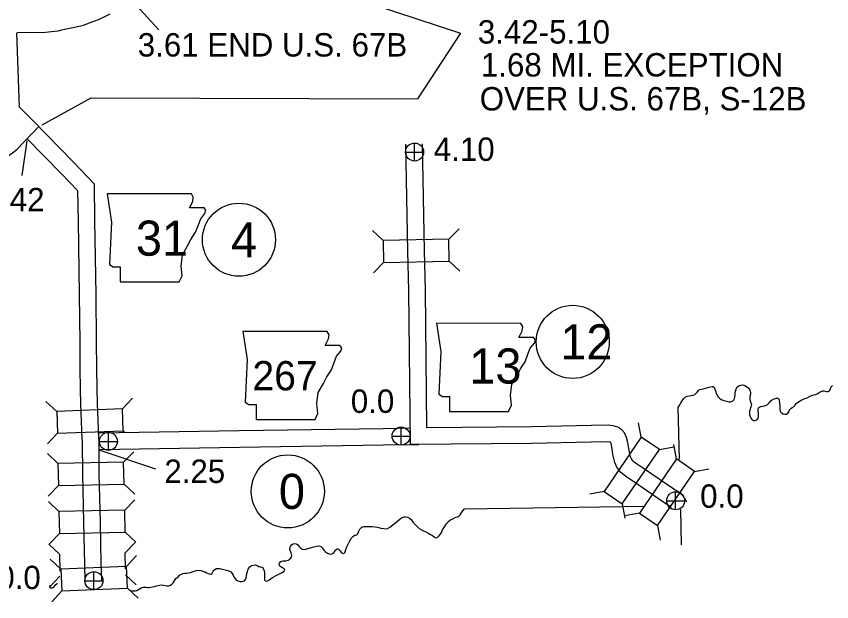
# Model space of a CAD drawing. Extents: x -939622 to -934222, y 1383701 to 1385301.
# Drawn here: x -936396.91 to -936352.73, y 1384418.98 to 1384450.69 of the extents above; entities that cross this region are included whole.
import ezdxf

# ---------------------------------------------------------------- set-up
doc = ezdxf.new("R2010")
doc.units = 0
for name, color, linetype in [('10', 7, 'Continuous'), ('15', 7, 'Continuous'), ('2', 7, 'Continuous'), ('20', 7, 'Continuous'), ('21', 7, 'Continuous'), ('25', 7, 'Continuous'), ('26', 7, 'Continuous'), ('27', 7, 'Continuous')]:
    doc.layers.add(name, color=color, linetype=linetype)

msp = doc.modelspace()

# ---------------------------------------------------------------- linework, layer by layer
at = {"layer": '10'}
for points in [[(-936394.304, 1384449.993), (-936393.753, 1384450.096), (-936393.269, 1384450.221), (-936392.851, 1384450.371), (-936392.453, 1384450.527), (-936392.153, 1384450.66), (-936391.833, 1384450.832)], [(-936396.869, 1384449.807), (-936395.325, 1384449.834), (-936395.009, 1384449.862), (-936394.65, 1384449.905), (-936394.449, 1384449.956), (-936394.277, 1384449.999)], [(-936396.003, 1384445.025), (-936393.831, 1384442.809)], [(-936396.336, 1384444.08), (-936394.474, 1384442.179)], [(-936365.76, 1384427.624), (-936368.99, 1384427.558), (-936375.556, 1384427.499), (-936375.641, 1384435.844), (-936375.691, 1384437.979), (-936375.802, 1384443.772)], [(-936365.741, 1384428.525), (-936369.003, 1384428.458), (-936374.665, 1384428.407), (-936374.741, 1384435.859), (-936374.792, 1384437.998), (-936374.902, 1384443.789)], [(-936392.273, 1384420.15), (-936392.309, 1384421.029), (-936392.358, 1384423.315), (-936392.414, 1384425.911), (-936392.424, 1384427.692), (-936392.445, 1384427.868), (-936392.517, 1384429.711), (-936392.532, 1384430.521), (-936392.552, 1384431.621), (-936392.558, 1384433.057), (-936392.589, 1384435.621), (-936392.649, 1384439.607), (-936392.675, 1384441.603), (-936393.828, 1384442.805)], [(-936393.172, 1384420.114), (-936393.208, 1384421.001), (-936393.258, 1384423.296), (-936393.314, 1384425.899), (-936393.323, 1384427.637), (-936393.343, 1384427.797), (-936393.416, 1384429.685), (-936393.431, 1384430.504), (-936393.452, 1384431.61), (-936393.458, 1384433.049), (-936393.489, 1384435.609), (-936393.549, 1384439.595), (-936393.571, 1384441.237), (-936394.477, 1384442.182)], [(-936392.424, 1384428.122), (-936384.837, 1384428.255), (-936377.037, 1384428.372), (-936375.559, 1384428.396)], [(-936362.92, 1384426.195), (-936363.3, 1384426.455), (-936363.428, 1384426.55), (-936363.498, 1384426.613), (-936363.55, 1384426.676), (-936363.582, 1384426.723), (-936363.628, 1384426.828), (-936363.659, 1384426.943), (-936363.693, 1384427.11), (-936363.719, 1384427.289), (-936363.755, 1384427.495), (-936363.788, 1384427.686), (-936363.841, 1384427.878), (-936363.957, 1384428.126), (-936364.101, 1384428.294), (-936364.319, 1384428.442), (-936364.566, 1384428.515), (-936364.843, 1384428.543), (-936365.722, 1384428.525)], [(-936392.396, 1384427.223), (-936384.822, 1384427.355), (-936377.024, 1384427.473), (-936375.104, 1384427.503)], [(-936363.404, 1384425.435), (-936363.825, 1384425.723), (-936363.998, 1384425.853), (-936364.15, 1384425.988), (-936364.266, 1384426.13), (-936364.371, 1384426.279), (-936364.48, 1384426.529), (-936364.536, 1384426.737), (-936364.58, 1384426.958), (-936364.607, 1384427.145), (-936364.642, 1384427.34), (-936364.668, 1384427.49), (-936364.688, 1384427.566), (-936364.714, 1384427.62), (-936364.74, 1384427.628), (-936364.879, 1384427.642), (-936365.76, 1384427.624)], [(-936360.581, 1384424.367), (-936360.68, 1384424.59), (-936360.834, 1384424.75), (-936360.996, 1384424.899), (-936361.338, 1384425.111), (-936362.92, 1384426.195)], [(-936361.403, 1384424), (-936361.438, 1384424.08), (-936361.464, 1384424.107), (-936361.542, 1384424.179), (-936361.83, 1384424.357), (-936363.404, 1384425.435)]]:
    msp.add_lwpolyline(points, dxfattribs=at)
at = {"layer": '15'}
msp.add_lwpolyline([(-936409.445, 1384442.935), (-936409.331, 1384442.922), (-936408.961, 1384442.872), (-936408.505, 1384442.852), (-936407.37, 1384442.864), (-936397.998, 1384443.022), (-936397.716, 1384443.036), (-936397.485, 1384443.081), (-936397.295, 1384443.173), (-936397.111, 1384443.291), (-936396.884, 1384443.483), (-936395.693, 1384444.716), (-936396.742, 1384445.765), (-936396.877, 1384449.796)], dxfattribs=at)
at = {"layer": '2'}
for points in [[(-936360.98, 1384426.701), (-936361.019, 1384428.059), (-936361.015, 1384428.132), (-936361.052, 1384429.502), (-936360.958, 1384429.655), (-936360.91, 1384429.756), (-936360.838, 1384429.863), (-936360.757, 1384429.974), (-936360.67, 1384430.058), (-936360.56, 1384430.109), (-936360.456, 1384430.13), (-936360.345, 1384430.146), (-936360.232, 1384430.173), (-936360.149, 1384430.212), (-936360.07, 1384430.277), (-936360.021, 1384430.336), (-936359.951, 1384430.425), (-936359.89, 1384430.472), (-936359.791, 1384430.493), (-936359.678, 1384430.514), (-936359.55, 1384430.545), (-936359.434, 1384430.579), (-936359.303, 1384430.625), (-936359.214, 1384430.649), (-936359.144, 1384430.642), (-936359.089, 1384430.586), (-936359.029, 1384430.404), (-936358.967, 1384430.22), (-936358.888, 1384430.087), (-936358.816, 1384430.002), (-936358.722, 1384429.941), (-936358.576, 1384429.88), (-936358.437, 1384429.845), (-936358.304, 1384429.812), (-936358.214, 1384429.812), (-936358.095, 1384429.864), (-936358.028, 1384429.923), (-936357.988, 1384429.984), (-936357.969, 1384430.069), (-936357.964, 1384430.211), (-936357.955, 1384430.298), (-936357.934, 1384430.392), (-936357.912, 1384430.489), (-936357.89, 1384430.553), (-936357.844, 1384430.614), (-936357.753, 1384430.68), (-936357.649, 1384430.71), (-936357.553, 1384430.722), (-936357.441, 1384430.698), (-936357.344, 1384430.641), (-936357.248, 1384430.566), (-936357.158, 1384430.445), (-936357.138, 1384430.392), (-936357.124, 1384430.314), (-936357.13, 1384430.223), (-936357.157, 1384430.105), (-936357.17, 1384430.03), (-936357.167, 1384429.946), (-936357.144, 1384429.856), (-936357.114, 1384429.77), (-936357.094, 1384429.71), (-936357.08, 1384429.647), (-936357.087, 1384429.572), (-936357.121, 1384429.487), (-936357.152, 1384429.414), (-936357.178, 1384429.311), (-936357.19, 1384429.208), (-936357.185, 1384429.115), (-936357.146, 1384429.011), (-936357.092, 1384428.907), (-936357.038, 1384428.837), (-936356.956, 1384428.794), (-936356.869, 1384428.796), (-936356.784, 1384428.841), (-936356.72, 1384428.918), (-936356.689, 1384429.006), (-936356.69, 1384429.13), (-936356.702, 1384429.223), (-936356.713, 1384429.291), (-936356.72, 1384429.336), (-936356.719, 1384429.387), (-936356.688, 1384429.485), (-936356.645, 1384429.525), (-936356.57, 1384429.548), (-936356.445, 1384429.573), (-936356.314, 1384429.607), (-936356.222, 1384429.652), (-936356.124, 1384429.763), (-936356.027, 1384429.865), (-936355.93, 1384429.928), (-936355.851, 1384429.97), (-936355.782, 1384429.996), (-936355.717, 1384430.016), (-936355.642, 1384430.006), (-936355.576, 1384429.93), (-936355.555, 1384429.711), (-936355.545, 1384429.567), (-936355.543, 1384429.404), (-936355.515, 1384429.288), (-936355.447, 1384429.209)], [(-936355.447, 1384429.209), (-936355.367, 1384429.154), (-936355.274, 1384429.139), (-936355.19, 1384429.147), (-936355.105, 1384429.198), (-936355.041, 1384429.281), (-936355.011, 1384429.372), (-936354.985, 1384429.418), (-936354.938, 1384429.455), (-936354.87, 1384429.494), (-936354.794, 1384429.541), (-936354.709, 1384429.628), (-936354.649, 1384429.711), (-936354.587, 1384429.773), (-936354.345, 1384429.909), (-936354.18, 1384429.986), (-936354.058, 1384430.035), (-936353.936, 1384430.09), (-936353.821, 1384430.144), (-936353.702, 1384430.184), (-936353.58, 1384430.215), (-936353.483, 1384430.269), (-936353.385, 1384430.326), (-936353.297, 1384430.377), (-936353.22, 1384430.406), (-936353.133, 1384430.406), (-936353.057, 1384430.387), (-936352.999, 1384430.364), (-936352.927, 1384430.366), (-936352.845, 1384430.411), (-936352.794, 1384430.524), (-936352.758, 1384430.615), (-936352.688, 1384430.695)], [(-936378.458, 1384422.608), (-936378.412, 1384422.663), (-936378.373, 1384422.767), (-936378.305, 1384422.904), (-936378.191, 1384423.013), (-936378.081, 1384423.049), (-936377.913, 1384423.057), (-936377.619, 1384423.063), (-936377.348, 1384423.014), (-936377.158, 1384422.974), (-936377.001, 1384422.943), (-936376.889, 1384422.931), (-936376.794, 1384422.955), (-936376.67, 1384423.022), (-936376.348, 1384423.281), (-936376.137, 1384423.453), (-936376.037, 1384423.522), (-936375.9, 1384423.58), (-936375.822, 1384423.579), (-936375.72, 1384423.567), (-936375.629, 1384423.534), (-936375.524, 1384423.432), (-936375.421, 1384423.3), (-936375.253, 1384423.115), (-936375.17, 1384423.036), (-936375.081, 1384422.955), (-936374.952, 1384422.877), (-936374.839, 1384422.818), (-936374.693, 1384422.747), (-936374.562, 1384422.678), (-936374.462, 1384422.627), (-936374.355, 1384422.564), (-936374.275, 1384422.498), (-936374.214, 1384422.46), (-936374.159, 1384422.447), (-936374.073, 1384422.477), (-936373.994, 1384422.554), (-936373.894, 1384422.701), (-936373.812, 1384422.872), (-936373.715, 1384423.041), (-936373.623, 1384423.182), (-936373.478, 1384423.348), (-936373.378, 1384423.421), (-936373.265, 1384423.478), (-936373.138, 1384423.536), (-936373.028, 1384423.572), (-936372.951, 1384423.605), (-936372.869, 1384423.682), (-936372.763, 1384423.833), (-936372.696, 1384423.916), (-936372.621, 1384424.009), (-936368.901, 1384424.065), (-936362.908, 1384424.158)], [(-936360.866, 1384422.061), (-936360.904, 1384423.984)], [(-936385.075, 1384420.257), (-936385.013, 1384420.19), (-936384.945, 1384420.135), (-936384.857, 1384420.092), (-936384.779, 1384420.077), (-936384.692, 1384420.076), (-936384.599, 1384420.088), (-936384.531, 1384420.123), (-936384.488, 1384420.187), (-936384.458, 1384420.282), (-936384.419, 1384420.517), (-936384.389, 1384420.608), (-936384.368, 1384420.696), (-936384.331, 1384420.785), (-936384.256, 1384420.88), (-936384.171, 1384420.937), (-936384.061, 1384420.97), (-936383.962, 1384420.976), (-936383.859, 1384420.946), (-936383.779, 1384420.897), (-936383.716, 1384420.878), (-936383.656, 1384420.871), (-936383.598, 1384420.855), (-936383.536, 1384420.775), (-936383.481, 1384420.66), (-936383.457, 1384420.549), (-936383.462, 1384420.398), (-936383.471, 1384420.308), (-936383.471, 1384420.215), (-936383.461, 1384420.164), (-936383.436, 1384420.126), (-936383.402, 1384420.105), (-936383.345, 1384420.104), (-936383.218, 1384420.168), (-936383.03, 1384420.297), (-936382.826, 1384420.408), (-936382.651, 1384420.489), (-936382.509, 1384420.562), (-936382.415, 1384420.625), (-936382.369, 1384420.693), (-936382.374, 1384420.75), (-936382.411, 1384420.785), (-936382.484, 1384420.822), (-936382.587, 1384420.873), (-936382.634, 1384420.916), (-936382.663, 1384420.991), (-936382.647, 1384421.078), (-936382.572, 1384421.156), (-936382.453, 1384421.192), (-936382.312, 1384421.2), (-936382.178, 1384421.234), (-936382.066, 1384421.297), (-936381.994, 1384421.399), (-936381.987, 1384421.492), (-936382.018, 1384421.623), (-936382.057, 1384421.728), (-936382.087, 1384421.826), (-936382.09, 1384421.904), (-936382.062, 1384421.98), (-936381.998, 1384422.057), (-936381.916, 1384422.117), (-936381.832, 1384422.128), (-936381.754, 1384422.116), (-936381.681, 1384422.082), (-936381.603, 1384421.994), (-936381.519, 1384421.9), (-936381.418, 1384421.831), (-936381.301, 1384421.813), (-936381.101, 1384421.867), (-936380.917, 1384421.924), (-936380.783, 1384421.964), (-936380.634, 1384421.998), (-936380.505, 1384422.005), (-936380.402, 1384421.978), (-936380.331, 1384421.896), (-936380.252, 1384421.772), (-936380.156, 1384421.676), (-936380.055, 1384421.61), (-936379.946, 1384421.568), (-936379.838, 1384421.565), (-936379.731, 1384421.616), (-936379.665, 1384421.687), (-936379.622, 1384421.767), (-936379.587, 1384421.816), (-936379.534, 1384421.845), (-936379.468, 1384421.844), (-936379.41, 1384421.797), (-936379.366, 1384421.732), (-936379.306, 1384421.653), (-936379.236, 1384421.604), (-936379.17, 1384421.594), (-936379.114, 1384421.641), (-936379.017, 1384421.926), (-936378.952, 1384422.058), (-936378.833, 1384422.284), (-936378.745, 1384422.443), (-936378.689, 1384422.505), (-936378.625, 1384422.558), (-936378.584, 1384422.583), (-936378.524, 1384422.585), (-936378.458, 1384422.608)], [(-936390.764, 1384419.614), (-936390.694, 1384419.579), (-936390.6, 1384419.563), (-936390.474, 1384419.567), (-936390.373, 1384419.594), (-936390.293, 1384419.639), (-936390.196, 1384419.702), (-936390.107, 1384419.746), (-936390.012, 1384419.77), (-936389.877, 1384419.762), (-936389.79, 1384419.756), (-936389.721, 1384419.752), (-936389.634, 1384419.767), (-936389.532, 1384419.785), (-936389.431, 1384419.809), (-936389.327, 1384419.836), (-936389.217, 1384419.863), (-936389.133, 1384419.881), (-936389.049, 1384419.889), (-936388.932, 1384419.878), (-936388.838, 1384419.856), (-936388.757, 1384419.844), (-936388.673, 1384419.849), (-936388.56, 1384419.883), (-936388.481, 1384419.936), (-936388.42, 1384420.013), (-936388.264, 1384420.234), (-936388.15, 1384420.334), (-936388.068, 1384420.412), (-936387.989, 1384420.465), (-936387.883, 1384420.519), (-936387.772, 1384420.532), (-936387.682, 1384420.528), (-936387.574, 1384420.541), (-936387.47, 1384420.559), (-936387.375, 1384420.592), (-936387.274, 1384420.631), (-936387.143, 1384420.668), (-936387.032, 1384420.683), (-936386.909, 1384420.672), (-936386.803, 1384420.645), (-936386.697, 1384420.597), (-936386.599, 1384420.555), (-936386.508, 1384420.515), (-936386.441, 1384420.487), (-936386.369, 1384420.471), (-936386.333, 1384420.475), (-936386.304, 1384420.512), (-936386.281, 1384420.561), (-936386.247, 1384420.634), (-936386.216, 1384420.695), (-936386.163, 1384420.733), (-936386.107, 1384420.765), (-936386.075, 1384420.778), (-936385.994, 1384420.789), (-936385.88, 1384420.781), (-936385.732, 1384420.749), (-936385.593, 1384420.717), (-936385.451, 1384420.682), (-936385.359, 1384420.634), (-936385.295, 1384420.593), (-936385.221, 1384420.514), (-936385.17, 1384420.423), (-936385.125, 1384420.337), (-936385.075, 1384420.257)], [(-936395.102, 1384419.861), (-936395.111, 1384419.807), (-936395.097, 1384419.759), (-936395.055, 1384419.733), (-936394.977, 1384419.732), (-936394.879, 1384419.777), (-936394.818, 1384419.839), (-936394.762, 1384419.912), (-936394.695, 1384419.971), (-936394.673, 1384419.974)]]:
    msp.add_lwpolyline(points, dxfattribs=at)
at = {"layer": '20'}
for p, q in [((-936373.471, 1384438.616), (-936372.922, 1384439.187)), ((-936377.035, 1384438.548), (-936377.605, 1384439.097)), ((-936373.449, 1384437.428), (-936372.878, 1384436.879)), ((-936377.012, 1384437.36), (-936377.561, 1384436.79)), ((-936391.163, 1384429.434), (-936390.625, 1384430.015)), ((-936394.724, 1384429.294), (-936395.306, 1384429.832)), ((-936391.163, 1384429.434), (-936394.724, 1384429.294)), ((-936394.724, 1384429.294), (-936394.678, 1384428.107)), ((-936391.116, 1384428.246), (-936391.163, 1384429.434)), ((-936363.046, 1384427.895), (-936363.192, 1384428.673)), ((-936394.678, 1384428.107), (-936391.116, 1384428.246)), ((-936391.116, 1384428.246), (-936391.053, 1384428.188)), ((-936394.678, 1384428.107), (-936395.215, 1384427.526)), ((-936362.066, 1384427.224), (-936361.287, 1384427.369)), ((-936361.139, 1384426.714), (-936361.285, 1384427.493)), ((-936394.658, 1384426.461), (-936395.23, 1384427.009)), ((-936391.095, 1384426.537), (-936390.547, 1384427.109)), ((-936360.159, 1384426.043), (-936359.38, 1384426.189)), ((-936394.633, 1384425.273), (-936395.181, 1384424.701)), ((-936391.069, 1384425.349), (-936390.498, 1384424.802)), ((-936365.059, 1384424.954), (-936365.838, 1384424.808)), ((-936394.603, 1384423.861), (-936395.175, 1384424.408)), ((-936391.039, 1384423.938), (-936390.492, 1384424.51)), ((-936364.079, 1384424.283), (-936363.933, 1384423.504)), ((-936363.152, 1384423.773), (-936363.931, 1384423.628)), ((-936362.172, 1384423.102), (-936362.027, 1384422.324)), ((-936394.577, 1384422.673), (-936395.125, 1384422.101)), ((-936391.014, 1384422.75), (-936390.442, 1384422.202)), ((-936394.58, 1384421.549), (-936395.152, 1384422.096)), ((-936391.017, 1384421.626), (-936390.469, 1384422.198)), ((-936394.58, 1384421.549), (-936394.56, 1384420.637)), ((-936390.999, 1384420.771), (-936391.017, 1384421.626)), ((-936394.502, 1384420.753), (-936395.085, 1384421.29)), ((-936390.941, 1384420.898), (-936390.404, 1384421.48)), ((-936394.554, 1384420.361), (-936395.102, 1384419.789)), ((-936390.991, 1384420.438), (-936390.419, 1384419.89)), ((-936394.454, 1384419.566), (-936394.991, 1384418.984)), ((-936390.893, 1384419.71), (-936390.311, 1384419.174))]:
    msp.add_line(p, q, dxfattribs=at)
for points in [[(-936373.471, 1384438.616), (-936377.035, 1384438.548), (-936377.012, 1384437.36), (-936373.449, 1384437.428)], [(-936364.079, 1384424.283), (-936362.066, 1384427.224), (-936363.046, 1384427.895), (-936365.059, 1384424.954)], [(-936394.633, 1384425.273), (-936391.069, 1384425.349), (-936391.095, 1384426.537), (-936394.658, 1384426.461)], [(-936361.139, 1384426.714), (-936363.152, 1384423.773), (-936362.172, 1384423.102), (-936360.159, 1384426.043)], [(-936394.577, 1384422.673), (-936391.014, 1384422.75), (-936391.039, 1384423.938), (-936394.603, 1384423.861)], [(-936390.941, 1384420.898), (-936394.502, 1384420.753), (-936394.454, 1384419.566), (-936390.893, 1384419.71)]]:
    msp.add_lwpolyline(points, close=True, dxfattribs=at)
at = {"layer": '21'}
for points in [[(-936391.992, 1384441.073), (-936391.763, 1384439.55), (-936391.865, 1384437.241), (-936391.662, 1384437.114), (-936391.281, 1384437.114), (-936391.281, 1384436.302), (-936388.084, 1384436.302), (-936387.931, 1384436.632), (-936387.982, 1384437.165), (-936387.906, 1384437.774), (-936387.627, 1384438.256), (-936387.449, 1384438.611), (-936387.196, 1384438.992), (-936387.043, 1384439.398), (-936386.916, 1384439.728), (-936386.688, 1384440.007), (-936386.637, 1384440.184), (-936386.739, 1384440.311), (-936387.525, 1384440.311), (-936387.348, 1384440.667), (-936387.322, 1384440.895), (-936387.428, 1384441.07)], [(-936374.142, 1384434.062), (-936373.913, 1384432.54), (-936374.015, 1384430.23), (-936373.812, 1384430.103), (-936373.431, 1384430.103), (-936373.431, 1384429.291), (-936370.234, 1384429.291), (-936370.081, 1384429.621), (-936370.132, 1384430.154), (-936370.056, 1384430.763), (-936369.777, 1384431.245), (-936369.599, 1384431.601), (-936369.346, 1384431.981), (-936369.193, 1384432.387), (-936369.066, 1384432.717), (-936368.838, 1384432.996), (-936368.787, 1384433.174), (-936368.889, 1384433.301), (-936369.675, 1384433.301), (-936369.498, 1384433.656), (-936369.472, 1384433.885), (-936369.578, 1384434.06)], [(-936384.635, 1384433.622), (-936384.406, 1384432.099), (-936384.508, 1384429.79), (-936384.305, 1384429.663), (-936383.924, 1384429.663), (-936383.924, 1384428.851), (-936380.726, 1384428.851), (-936380.574, 1384429.181), (-936380.625, 1384429.714), (-936380.549, 1384430.323), (-936380.27, 1384430.805), (-936380.092, 1384431.16), (-936379.838, 1384431.541), (-936379.686, 1384431.947), (-936379.559, 1384432.277), (-936379.331, 1384432.556), (-936379.28, 1384432.733), (-936379.382, 1384432.86), (-936380.168, 1384432.86), (-936379.991, 1384433.216), (-936379.965, 1384433.444), (-936380.07, 1384433.619)]]:
    msp.add_lwpolyline(points, close=True, dxfattribs=at)
at = {"layer": '25'}
for p, q in [((-936389.182, 1384449.959), (-936394.754, 1384456.017)), ((-936385.327, 1384453.896), (-936372.834, 1384449.78)), ((-936372.834, 1384449.78), (-936375.172, 1384446.214)), ((-936395.511, 1384444.82), (-936392.861, 1384446.281)), ((-936392.861, 1384446.281), (-936375.172, 1384446.214)), ((-936396.593, 1384442.061), (-936396.323, 1384443.954)), ((-936389.345, 1384426.158), (-936392.428, 1384427.186))]:
    msp.add_line(p, q, dxfattribs=at)
at = {"layer": '26'}
for p, q in [((-936375.33, 1384442.854), (-936375.33, 1384443.829)), ((-936375.817, 1384443.342), (-936374.842, 1384443.342)), ((-936391.923, 1384427.181), (-936391.923, 1384428.156)), ((-936376.06, 1384427.465), (-936376.06, 1384428.44)), ((-936376.548, 1384427.952), (-936375.573, 1384427.952)), ((-936392.41, 1384427.668), (-936391.435, 1384427.668)), ((-936361.184, 1384423.962), (-936361.184, 1384424.937)), ((-936361.672, 1384424.45), (-936360.697, 1384424.45)), ((-936392.707, 1384419.635), (-936392.707, 1384420.61)), ((-936393.195, 1384420.122), (-936392.22, 1384420.122))]:
    msp.add_line(p, q, dxfattribs=at)
for centre in [(-936375.33, 1384443.342), (-936391.923, 1384427.668), (-936376.06, 1384427.952), (-936361.184, 1384424.45), (-936392.707, 1384420.122)]:
    msp.add_circle(centre, 0.487, dxfattribs=at)
at = {"layer": '27'}
for centre in [(-936384.85, 1384438.591), (-936366.761, 1384433.057), (-936382.201, 1384424.959)]:
    msp.add_circle(centre, 1.98, dxfattribs=at)

# ---------------------------------------------------------------- texts
at = {"layer": '21'}
for s, height, p in [('31', 1.9008, (-936390.432, 1384437.726)), ('13', 1.9008, (-936372.365, 1384430.802)), ('267', 1.584, (-936384.118, 1384430.434))]:
    msp.add_text(s, height=height, dxfattribs=at).set_placement(p)
at = {"layer": '25'}
for s, p in [('3.42-5.10', (-936371.903, 1384449.217)), ('3.61 END U.S. 67B', (-936390.33, 1384448.514)), ('1.68 MI. EXCEPTION', (-936371.738, 1384447.432)), ('OVER U.S. 67B, S-12B', (-936371.802, 1384445.593)), ('4.10', (-936374.29, 1384442.861)), ('3.42', (-936398.682, 1384440.129)), ('0.0', (-936378.786, 1384429.211)), ('2.25', (-936388.891, 1384425.416)), ('0.0', (-936359.857, 1384424.07)), ('0.0', (-936397.943, 1384419.664))]:
    msp.add_text(s, height=1.2672, dxfattribs=at).set_placement(p)
at = {"layer": '27'}
for s, height, p in [('4', 1.901, (-936385.276, 1384437.64)), ('12', 1.9008, (-936367.434, 1384432.107)), ('0', 1.901, (-936382.685, 1384424.009))]:
    msp.add_text(s, height=height, dxfattribs=at).set_placement(p)

doc.saveas('drawing.dxf')
